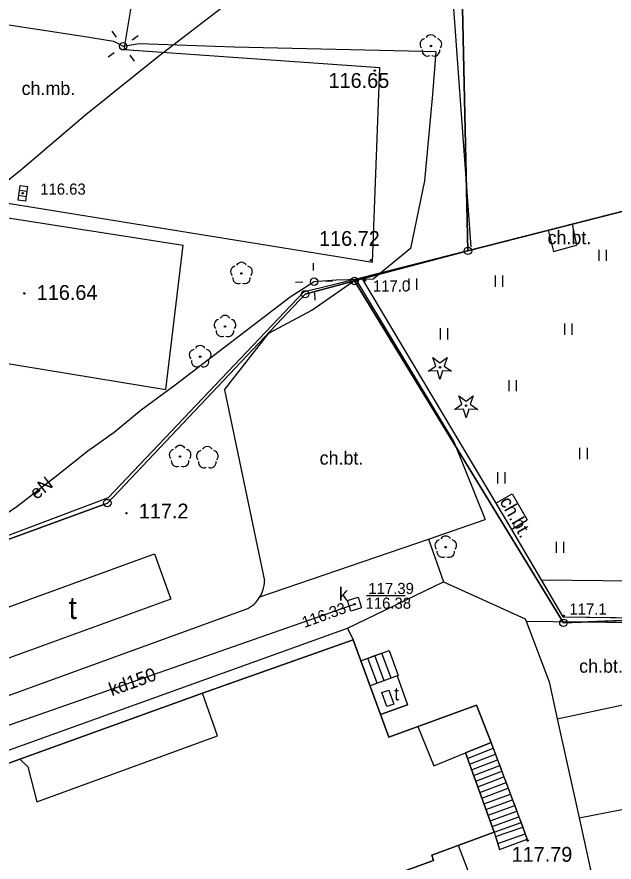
# Model space of a CAD drawing. Extents: x 6434771 to 6436222, y 5663454 to 5664782.
# Drawn here: x 6435007.1 to 6435047.3, y 5664268.9 to 5664325.8 of the extents above; entities that cross this region are included whole.
import ezdxf

# ---------------------------------------------------------------- set-up
doc = ezdxf.new("R2010")
doc.units = 0
for name, color, linetype in [('Warstwa 1', 7, 'Continuous'), ('Warstwa 10', 7, 'Continuous'), ('Warstwa 11', 7, 'Continuous'), ('Warstwa 12', 7, 'Continuous'), ('Warstwa 13', 7, 'Continuous'), ('Warstwa 14', 7, 'Continuous'), ('Warstwa 2', 7, 'Continuous'), ('Warstwa 21', 7, 'Continuous'), ('Warstwa 25', 7, 'Continuous'), ('Warstwa 3', 7, 'Continuous'), ('Warstwa 36', 7, 'Continuous'), ('Warstwa 4', 7, 'Continuous'), ('Warstwa 5', 7, 'Continuous'), ('Warstwa 6', 7, 'Continuous'), ('Warstwa 7', 7, 'Continuous'), ('Warstwa 8', 7, 'Continuous'), ('Warstwa 9', 7, 'Continuous')]:
    doc.layers.add(name, color=color, linetype=linetype)

msp = doc.modelspace()

# ---------------------------------------------------------------- linework, layer by layer
at = {"layer": 'Warstwa 1'}
for p, q in [((6435037.011, 5664329.506), (6435037.455, 5664310.048)), ((6435037.011, 5664329.506), (6435037.455, 5664310.048)), ((6435037.455, 5664310.048), (6435053.025, 5664314.031)), ((6435037.455, 5664310.048), (6435053.025, 5664314.031)), ((6435029.81, 5664308.021), (6435037.455, 5664310.048)), ((6435029.81, 5664308.021), (6435037.455, 5664310.048)), ((6435026.489, 5664307.131), (6435029.81, 5664308.021)), ((6435026.489, 5664307.131), (6435029.81, 5664308.021)), ((6435029.81, 5664308.021), (6435043.883, 5664284.998)), ((6435029.81, 5664308.021), (6435043.883, 5664284.998)), ((6435013.167, 5664293.06), (6435026.489, 5664307.131)), ((6435013.167, 5664293.06), (6435026.489, 5664307.131)), ((6434993.378, 5664285.829), (6435013.167, 5664293.06)), ((6434993.378, 5664285.829), (6435013.167, 5664293.06)), ((6435043.883, 5664284.998), (6435051.747, 5664285.303)), ((6435043.883, 5664284.998), (6435051.747, 5664285.303))]:
    msp.add_line(p, q, dxfattribs=at)
msp.add_lwpolyline([(6435004.975, 5664285.499), (6435016.336, 5664289.632), (6435017.439, 5664286.598), (6435006.078, 5664282.455)], close=True, dxfattribs=at)
msp.add_lwpolyline([(6435001.315, 5664254.98), (6435019.677, 5664261.628), (6435019.203, 5664262.944), (6435028.997, 5664266.486), (6435028.93, 5664266.727), (6435035.128, 5664268.992), (6435035.022, 5664269.353), (6435039.221, 5664270.903), (6435037.286, 5664276.227), (6435039.014, 5664276.926), (6435038.025, 5664279.458), (6435032.118, 5664277.299), (6435029.727, 5664283.839), (6435019.573, 5664280.262), (6435007.278, 5664275.82), (6435001.683, 5664273.767)], dxfattribs=at)
at = {"layer": 'Warstwa 10'}
for points in [[(6435034.785, 5664301.945), (6435035.287, 5664302.292), (6435035.085, 5664302.868), (6435035.57, 5664302.498), (6435036.055, 5664302.868), (6435035.853, 5664302.292), (6435036.355, 5664301.945), (6435035.745, 5664301.959), (6435035.57, 5664301.375), (6435035.395, 5664301.959)], [(6435036.545, 5664299.365), (6435037.047, 5664299.712), (6435036.845, 5664300.288), (6435037.33, 5664299.918), (6435037.815, 5664300.288), (6435037.613, 5664299.712), (6435038.115, 5664299.365), (6435037.505, 5664299.379), (6435037.33, 5664298.795), (6435037.155, 5664299.379)]]:
    msp.add_lwpolyline(points, close=True, dxfattribs=at)
for centre, radius in [((6435037.455, 5664310.048), 0.25), ((6435029.81, 5664308.021), 0.25), ((6435026.489, 5664307.131), 0.25), ((6435035.57, 5664302.2), 0.05), ((6435037.33, 5664299.62), 0.05), ((6435013.167, 5664293.06), 0.25), ((6435043.883, 5664284.998), 0.25)]:
    msp.add_circle(centre, radius, dxfattribs=at)
at = {"layer": 'Warstwa 11'}
for centre in [(6435034.96, 5664323.85), (6435022.2, 5664308.53), (6435021.09, 5664304.95), (6435019.42, 5664302.92), (6435018.069, 5664296.192), (6435035.96, 5664290.091)]:
    msp.add_circle(centre, 0.05, dxfattribs=at)
for centre, start, end in [((6435034.603, 5664323.966), 102.1471, 221.8529), ((6435034.96, 5664324.225), 30.1471, 149.8529), ((6435035.317, 5664323.966), 318.1471, 77.8529), ((6435034.74, 5664323.547), 174.1471, 293.8529), ((6435035.18, 5664323.547), 246.1471, 5.8529), ((6435021.843, 5664308.646), 102.1471, 221.8529), ((6435022.2, 5664308.905), 30.1471, 149.8529), ((6435022.557, 5664308.646), 318.1471, 77.8529), ((6435021.98, 5664308.227), 174.1471, 293.8529), ((6435022.42, 5664308.227), 246.1471, 5.8529), ((6435020.733, 5664305.066), 102.1471, 221.8529), ((6435021.09, 5664305.325), 30.1471, 149.8529), ((6435021.447, 5664305.066), 318.1471, 77.8529), ((6435020.87, 5664304.647), 174.1471, 293.8529), ((6435021.31, 5664304.647), 246.1471, 5.8529), ((6435019.42, 5664303.295), 30.1471, 149.8529), ((6435019.063, 5664303.036), 102.1471, 221.8529), ((6435019.777, 5664303.036), 318.1471, 77.8529), ((6435019.2, 5664302.617), 174.1471, 293.8529), ((6435019.64, 5664302.617), 246.1471, 5.8529), ((6435018.069, 5664296.567), 30.1471, 149.8529), ((6435017.712, 5664296.308), 102.1471, 221.8529), ((6435018.426, 5664296.308), 318.1471, 77.8529), ((6435017.849, 5664295.889), 174.1471, 293.8529), ((6435018.289, 5664295.889), 246.1471, 5.8529), ((6435035.603, 5664290.207), 102.1471, 221.8529), ((6435035.96, 5664290.466), 30.1471, 149.8529), ((6435036.317, 5664290.207), 318.1471, 77.8529), ((6435035.74, 5664289.788), 174.1471, 293.8529), ((6435036.18, 5664289.788), 246.1471, 5.8529)]:
    msp.add_arc(centre, 0.375, start, end, dxfattribs=at)
at = {"layer": 'Warstwa 12'}
for points in [[(6435048.001, 5664368.527), (6435045.136, 5664365.557), (6435042.431, 5664360.852), (6435041.957, 5664358.484), (6435041.653, 5664356.306), (6435039.401, 5664344.1), (6435037.048, 5664341.639), (6435028.506, 5664332.145), (6435026.533, 5664330.722), (6435022.111, 5664327.379), (6435016.602, 5664323.153), (6435011.727, 5664319.206), (6435007.31, 5664315.465), (6435001.62, 5664310.883), (6434995.604, 5664305.983), (6434989.204, 5664300.711), (6434985.648, 5664297.743), (6434985.049, 5664297.271), (6434984.352, 5664296.867), (6434981.027, 5664294.401), (6434979.631, 5664293.403), (6434978.787, 5664292.799), (6434978.218, 5664292.806)], [(6434977.399, 5664330.08), (6434977.685, 5664330.019), (6434982.575, 5664329.113), (6434991.297, 5664327.57), (6435000.814, 5664326.156), (6435011.803, 5664324.47), (6435013.571, 5664324.173), (6435014.236, 5664323.83)], [(6435014.236, 5664323.83), (6435015.315, 5664324.012), (6435021.71, 5664323.796), (6435033.446, 5664323.516), (6435035.295, 5664323.475), (6435035.064, 5664320.582), (6435034.539, 5664314.772), (6435033.579, 5664310.213), (6435031.073, 5664308.135), (6435028.572, 5664308.068), (6435027.092, 5664307.974)], [(6435027.092, 5664307.974), (6435025.49, 5664306.93), (6435017.732, 5664301.005), (6435015.455, 5664299.308), (6435013.626, 5664297.813), (6435011.859, 5664296.555), (6435009.652, 5664294.808), (6435006.976, 5664292.739), (6435006.123, 5664292.179), (6435001.993, 5664289.273), (6435000.866, 5664288.565)]]:
    msp.add_lwpolyline(points, dxfattribs=at)
at = {"layer": 'Warstwa 13'}
for centre in [(6435030.527, 5664308.045), (6435014.457, 5664292.378), (6435043.903, 5664285.473)]:
    msp.add_circle(centre, 0.045, dxfattribs=at)
for centre, start, end in [((6435019.9, 5664296.492), 30.1471, 149.8529), ((6435019.543, 5664296.233), 102.0477, 221.9513), ((6435020.257, 5664296.233), 318.0487, 77.9523), ((6435019.68, 5664295.814), 174.1984, 293.7229), ((6435020.12, 5664295.814), 246.2771, 5.6877)]:
    msp.add_arc(centre, 0.375, start, end, dxfattribs=at)
at = {"layer": 'Warstwa 14'}
msp.add_line((6435033.224, 5664286.819), (6435030.616, 5664286.819), dxfattribs=at)
msp.add_circle((6435029.816, 5664286.248), 0.045, dxfattribs=at)
msp.add_circle((6435029.816, 5664286.248), 0.045, dxfattribs=at)
at = {"layer": 'Warstwa 2'}
for points in [[(6434994.071, 5664358.335), (6434997.39, 5664357.24), (6434999.18, 5664344.81), (6435000.23, 5664343.56), (6435036.29, 5664329.15), (6435037.648, 5664310.318)], [(6435053.025, 5664314.031), (6435030.29, 5664308.23), (6435040.38, 5664291.29), (6435043.85, 5664285.4), (6435054.59, 5664285.26)], [(6435030.29, 5664308.23), (6435026.37, 5664307.26), (6435013.23, 5664293.41), (6434993.4, 5664285.94), (6434953.644, 5664289.822)], [(6435032.694, 5664281.418), (6435033.38, 5664279.47), (6435031.561, 5664278.824)]]:
    msp.add_lwpolyline(points, dxfattribs=at)
for centre in [(6435014.236, 5664323.83), (6435027.092, 5664307.974)]:
    msp.add_circle(centre, 0.25, dxfattribs=at)
at = {"layer": 'Warstwa 21'}
msp.add_lwpolyline([(6435031.99, 5664279.349), (6435031.65, 5664280.289), (6435032.12, 5664280.459), (6435032.46, 5664279.519), (6435031.99, 5664279.349)], dxfattribs=at)
at = {"layer": 'Warstwa 25'}
for centre in [(6435031.175, 5664322.197), (6435030.914, 5664309.42), (6435007.579, 5664307.182), (6435041.478, 5664270.324)]:
    msp.add_circle(centre, 0.045, dxfattribs=at)
at = {"layer": 'Warstwa 36'}
for p, q in [((6435031.333, 5664280.921), (6435030.714, 5664282.612)), ((6435031.808, 5664281.095), (6435031.19, 5664282.786)), ((6435032.283, 5664281.269), (6435031.665, 5664282.96)), ((6435037.424, 5664275.846), (6435039.159, 5664276.541)), ((6435037.563, 5664275.466), (6435039.303, 5664276.155)), ((6435037.701, 5664275.086), (6435039.447, 5664275.771)), ((6435037.838, 5664274.706), (6435039.591, 5664275.385)), ((6435037.977, 5664274.325), (6435039.735, 5664275)), ((6435038.115, 5664273.946), (6435039.879, 5664274.614)), ((6435038.254, 5664273.565), (6435040.024, 5664274.229)), ((6435038.392, 5664273.184), (6435040.168, 5664273.845)), ((6435038.53, 5664272.804), (6435040.313, 5664273.459)), ((6435038.669, 5664272.424), (6435040.457, 5664273.074)), ((6435038.806, 5664272.044), (6435040.601, 5664272.688)), ((6435038.945, 5664271.663), (6435040.745, 5664272.304)), ((6435039.083, 5664271.284), (6435040.889, 5664271.918)), ((6435039.221, 5664270.903), (6435041.033, 5664271.533)), ((6435039.316, 5664270.595), (6435041.145, 5664271.232)), ((6435039.46, 5664270.126), (6435041.315, 5664270.771))]:
    msp.add_line(p, q, dxfattribs=at)
for points in [[(6435030.239, 5664282.439), (6435032.14, 5664283.134), (6435032.758, 5664281.442), (6435030.858, 5664280.747)], [(6435037.286, 5664276.227), (6435039.221, 5664270.903), (6435039.585, 5664269.721), (6435041.444, 5664270.424), (6435041.033, 5664271.533), (6435039.014, 5664276.926)]]:
    msp.add_lwpolyline(points, close=True, dxfattribs=at)
at = {"layer": 'Warstwa 4'}
for p, q in [((6435007.245, 5664314.137), (6435007.74, 5664314.066)), ((6435007.196, 5664313.79), (6435007.691, 5664313.719))]:
    msp.add_line(p, q, dxfattribs=at)
for points in [[(6435013.795, 5664324.437), (6435013.501, 5664324.841)], [(6435014.843, 5664324.271), (6435015.247, 5664324.565)], [(6435013.629, 5664323.389), (6435013.225, 5664323.095)], [(6435014.677, 5664323.223), (6435014.971, 5664322.819)], [(6435027.062, 5664308.723), (6435027.041, 5664309.223)], [(6435026.343, 5664307.944), (6435025.843, 5664307.923)], [(6435027.841, 5664308.004), (6435028.341, 5664308.025)], [(6435027.122, 5664307.225), (6435027.143, 5664306.725)], [(6434970.124, 5664257.628), (6434968.654, 5664261.756), (6434986.233, 5664268.164), (6434987.299, 5664265.29), (6435002.647, 5664270.845), (6435001.683, 5664273.767), (6435007.278, 5664275.82), (6435007.812, 5664275.3), (6435008.423, 5664272.946), (6435020.588, 5664277.379), (6435019.573, 5664280.262), (6435029.727, 5664283.839), (6435032.118, 5664277.299), (6435034.078, 5664278.016), (6435035.151, 5664275.364), (6435037.286, 5664276.227), (6435039.221, 5664270.903), (6435035.022, 5664269.353), (6435035.128, 5664268.992), (6435028.93, 5664266.727), (6435028.997, 5664266.486), (6435019.203, 5664262.944), (6435019.677, 5664261.628), (6435001.315, 5664254.98)]]:
    msp.add_lwpolyline(points, dxfattribs=at)
for points in [[(6435007.15, 5664313.468), (6435007.291, 5664314.458), (6435007.786, 5664314.388), (6435007.645, 5664313.398)], [(6435029.566, 5664285.78), (6435029.348, 5664286.498), (6435030.066, 5664286.716), (6435030.284, 5664285.998)]]:
    msp.add_lwpolyline(points, close=True, dxfattribs=at)
at = {"layer": 'Warstwa 5'}
for p, q in [((6435044.474, 5664311.849), (6435053.025, 5664314.031)), ((6435044.474, 5664311.849), (6435044.76, 5664310.43)), ((6435030.29, 5664308.23), (6435042.866, 5664311.439)), ((6435042.866, 5664311.439), (6435043.21, 5664310)), ((6435043.21, 5664310), (6435044.76, 5664310.43)), ((6435046.284, 5664309.378), (6435046.284, 5664310.128)), ((6435046.784, 5664309.378), (6435046.784, 5664310.128)), ((6435030.29, 5664308.23), (6435039.329, 5664293.055)), ((6435033.501, 5664307.427), (6435033.501, 5664308.177)), ((6435034.001, 5664307.427), (6435034.001, 5664308.177)), ((6435039.302, 5664307.632), (6435039.302, 5664308.382)), ((6435039.802, 5664307.632), (6435039.802, 5664308.382)), ((6435035.606, 5664304.089), (6435035.606, 5664304.839)), ((6435036.106, 5664304.089), (6435036.106, 5664304.839)), ((6435043.974, 5664304.397), (6435043.974, 5664305.147)), ((6435044.474, 5664304.397), (6435044.474, 5664305.147)), ((6435040.226, 5664300.597), (6435040.226, 5664301.347)), ((6435040.726, 5664300.597), (6435040.726, 5664301.347)), ((6435045, 5664296.026), (6435045, 5664296.776)), ((6435045.5, 5664296.026), (6435045.5, 5664296.776)), ((6435039.456, 5664294.383), (6435039.456, 5664295.133)), ((6435039.956, 5664294.383), (6435039.956, 5664295.133)), ((6435039.329, 5664293.055), (6435040.44, 5664293.69)), ((6435040.44, 5664293.69), (6435041.45, 5664291.93)), ((6435040.38, 5664291.29), (6435041.45, 5664291.93)), ((6435040.38, 5664291.29), (6435042.383, 5664287.89)), ((6435043.409, 5664289.71), (6435043.409, 5664290.46)), ((6435043.909, 5664289.71), (6435043.909, 5664290.46)), ((6435042.383, 5664287.89), (6435048.77, 5664287.82)), ((6435042.383, 5664287.89), (6435043.85, 5664285.4)), ((6435042.383, 5664287.89), (6435048.77, 5664287.82)), ((6435043.85, 5664285.4), (6435054.59, 5664285.26))]:
    msp.add_line(p, q, dxfattribs=at)
at = {"layer": 'Warstwa 6'}
for points in [[(6435069.907, 5664365.342), (6435069.024, 5664375.043), (6435067.327, 5664389.385), (6435066.362, 5664389.767), (6435047.744, 5664396.732), (6435043.871, 5664372.537), (6435037.011, 5664329.506), (6435037.455, 5664310.048), (6435053.025, 5664314.031), (6435059.094, 5664315.587), (6435065.265, 5664317.253), (6435066.962, 5664339.345), (6435067.287, 5664342.191), (6435069.56, 5664362.316)], [(6435131.289, 5664285.721), (6435130.919, 5664334.482), (6435065.265, 5664317.253), (6435059.094, 5664315.587), (6435053.025, 5664314.031), (6435037.455, 5664310.048), (6435029.81, 5664308.021), (6435043.883, 5664284.998), (6435051.747, 5664285.303)]]:
    msp.add_lwpolyline(points, close=True, dxfattribs=at)
for points in [[(6434953.623, 5664289.787), (6434983.958, 5664286.763), (6434993.378, 5664285.829), (6435013.167, 5664293.06), (6435026.489, 5664307.131), (6435029.81, 5664308.021), (6435037.455, 5664310.048), (6435037.011, 5664329.506), (6435013.968, 5664338.585), (6434998.561, 5664344.662), (6434998.888, 5664347.709), (6434997.511, 5664357.936), (6434994.531, 5664359.114)], [(6435051.747, 5664285.303), (6435043.883, 5664284.998), (6435029.81, 5664308.021), (6435026.489, 5664307.131), (6435013.167, 5664293.06), (6434993.378, 5664285.829), (6434983.958, 5664286.763), (6434986.053, 5664273.876), (6434980.446, 5664271.714), (6434963.058, 5664265.464), (6434962.054, 5664265.086), (6434951.731, 5664261.621), (6434947.718, 5664261.379), (6434948.346, 5664258.771), (6434949.882, 5664251.812), (6434953.352, 5664237.768), (6434955.347, 5664238.204), (6434955.909, 5664233.427), (6434967.929, 5664238.232), (6434978.466, 5664242.015), (6434988.114, 5664245.949), (6434993.296, 5664226.234)]]:
    msp.add_lwpolyline(points, dxfattribs=at)
for centre in [(6435007.468, 5664313.928), (6435029.816, 5664286.248)]:
    msp.add_circle(centre, 0.045, dxfattribs=at)
at = {"layer": 'Warstwa 7'}
msp.add_lwpolyline([(6435003.995, 5664277.23), (6435029.816, 5664286.248)], dxfattribs=at)
at = {"layer": 'Warstwa 8'}
for p, q in [((6435023.442, 5664286.735), (6435034.799, 5664290.64)), ((6435034.799, 5664290.64), (6435035.815, 5664287.746)), ((6435029.347, 5664284.644), (6435035.815, 5664287.746)), ((6435029.347, 5664284.644), (6435035.815, 5664287.746)), ((6435035.815, 5664287.746), (6435041.316, 5664285.269)), ((6435023.256, 5664286.472), (6435023.355, 5664286.602)), ((6435023.355, 5664286.602), (6435023.442, 5664286.735)), ((6435022.632, 5664285.955), (6435022.772, 5664286.039)), ((6435022.772, 5664286.039), (6435022.905, 5664286.134)), ((6435022.905, 5664286.134), (6435023.03, 5664286.238)), ((6435023.03, 5664286.238), (6435023.147, 5664286.351)), ((6435023.147, 5664286.351), (6435023.256, 5664286.472)), ((6435003.597, 5664279.035), (6435022.632, 5664285.955)), ((6435041.316, 5664285.269), (6435041.377, 5664285.108)), ((6435041.377, 5664285.108), (6435042.924, 5664281.009)), ((6434989.128, 5664270.169), (6435029.347, 5664284.644)), ((6435029.347, 5664284.644), (6435029.727, 5664283.839)), ((6435029.727, 5664283.839), (6435030.239, 5664282.439)), ((6435031.665, 5664282.96), (6435032.14, 5664283.134)), ((6435032.14, 5664283.134), (6435032.758, 5664281.442)), ((6435030.239, 5664282.439), (6435030.714, 5664282.613)), ((6435030.714, 5664282.613), (6435031.19, 5664282.787)), ((6435031.19, 5664282.787), (6435031.665, 5664282.96)), ((6435032.694, 5664281.418), (6435032.758, 5664281.442)), ((6435032.694, 5664281.418), (6435033.38, 5664279.47)), ((6435042.924, 5664281.009), (6435043.47, 5664278.532)), ((6435031.561, 5664278.824), (6435033.38, 5664279.47)), ((6435032.118, 5664277.299), (6435038.025, 5664279.458)), ((6435038.025, 5664279.458), (6435039.014, 5664276.926)), ((6435031.561, 5664278.824), (6435032.118, 5664277.299)), ((6435043.47, 5664278.532), (6435044.944, 5664271.853)), ((6435039.014, 5664276.926), (6435039.158, 5664276.541)), ((6435039.158, 5664276.541), (6435039.303, 5664276.155)), ((6435039.303, 5664276.155), (6435039.446, 5664275.771)), ((6435039.446, 5664275.771), (6435039.591, 5664275.385)), ((6435039.591, 5664275.385), (6435039.735, 5664275)), ((6435039.735, 5664275), (6435039.879, 5664274.614)), ((6435039.879, 5664274.614), (6435040.024, 5664274.229)), ((6435040.024, 5664274.229), (6435040.168, 5664273.845)), ((6435040.168, 5664273.845), (6435040.312, 5664273.459)), ((6435040.312, 5664273.459), (6435040.456, 5664273.074)), ((6435040.456, 5664273.074), (6435040.601, 5664272.688)), ((6435040.601, 5664272.688), (6435040.744, 5664272.304)), ((6435040.744, 5664272.304), (6435040.889, 5664271.918)), ((6435040.889, 5664271.918), (6435041.033, 5664271.533)), ((6435044.944, 5664271.853), (6435047.2, 5664261.625)), ((6435041.033, 5664271.533), (6435041.145, 5664271.232)), ((6435041.145, 5664271.232), (6435041.315, 5664270.771)), ((6435036.792, 5664270.006), (6435039.221, 5664270.903)), ((6435039.221, 5664270.903), (6435039.316, 5664270.595)), ((6435039.316, 5664270.595), (6435039.46, 5664270.126)), ((6435041.315, 5664270.771), (6435041.444, 5664270.424)), ((6435039.46, 5664270.126), (6435039.585, 5664269.721)), ((6435039.585, 5664269.721), (6435041.444, 5664270.424)), ((6435036.792, 5664270.006), (6435037.876, 5664267.179))]:
    msp.add_line(p, q, dxfattribs=at)
at = {"layer": 'Warstwa 9'}
for p, q in [((6435014.307, 5664323.61), (6435016.405, 5664336.606)), ((6435014.307, 5664323.61), (6435031.524, 5664322.411)), ((6435031.035, 5664309.286), (6435031.524, 5664322.411)), ((6435000.51, 5664314.21), (6435031.035, 5664309.286)), ((6434998.33, 5664313.556), (6435018.281, 5664310.436)), ((6435042.866, 5664311.439), (6435044.474, 5664311.849)), ((6435044.474, 5664311.849), (6435044.76, 5664310.43)), ((6435042.866, 5664311.439), (6435043.21, 5664310)), ((6435017.104, 5664300.703), (6435018.281, 5664310.436)), ((6435043.21, 5664310), (6435044.76, 5664310.43)), ((6435026.946, 5664306.055), (6435029.911, 5664308.12)), ((6435029.911, 5664308.12), (6435036.519, 5664297.148)), ((6435024.047, 5664304.5), (6435026.946, 5664306.055)), ((6435021.05, 5664300.696), (6435024.047, 5664304.5)), ((6434997.044, 5664304.001), (6435017.104, 5664300.703)), ((6435021.05, 5664300.696), (6435023.755, 5664287.822)), ((6435036.519, 5664297.148), (6435038.616, 5664291.952)), ((6435039.329, 5664293.055), (6435040.44, 5664293.69)), ((6435040.44, 5664293.69), (6435041.45, 5664291.93)), ((6435039.329, 5664293.055), (6435040.38, 5664291.29)), ((6435034.799, 5664290.64), (6435038.616, 5664291.952)), ((6435040.38, 5664291.29), (6435041.45, 5664291.93)), ((6435023.442, 5664286.735), (6435034.799, 5664290.64)), ((6435023.746, 5664287.66), (6435023.755, 5664287.822)), ((6435023.591, 5664287.029), (6435023.647, 5664287.182)), ((6435023.647, 5664287.182), (6435023.692, 5664287.338)), ((6435023.692, 5664287.338), (6435023.725, 5664287.498)), ((6435023.725, 5664287.498), (6435023.746, 5664287.66)), ((6435023.442, 5664286.735), (6435023.523, 5664286.881)), ((6435023.523, 5664286.881), (6435023.591, 5664287.029)), ((6435041.377, 5664285.108), (6435042.924, 5664281.009)), ((6435041.377, 5664285.108), (6435050.113, 5664285.003)), ((6434989.128, 5664270.169), (6435029.347, 5664284.644)), ((6435029.347, 5664284.644), (6435029.727, 5664283.839)), ((6435019.573, 5664280.262), (6435029.727, 5664283.839)), ((6435042.924, 5664281.009), (6435043.47, 5664278.532)), ((6435007.278, 5664275.82), (6435019.573, 5664280.262)), ((6435043.47, 5664278.532), (6435050.754, 5664280.094)), ((6435001.683, 5664273.767), (6435007.278, 5664275.82)), ((6435044.944, 5664271.853), (6435051.881, 5664273.22)), ((6435044.944, 5664271.853), (6435047.2, 5664261.625))]:
    msp.add_line(p, q, dxfattribs=at)

# ---------------------------------------------------------------- texts
at = {"layer": 'Warstwa 13'}
for s, height, p in [('117.0', 0.75, (6435031.054, 5664307.311)), ('117.2', 1, (6435015.284, 5664292.024)), ('117.1', 0.75, (6435044.288, 5664285.547))]:
    msp.add_text(s, height=height, dxfattribs=at).set_placement(p)
msp.add_text('eN', height=0.9, rotation=38.3996, dxfattribs=at).set_placement((6435008.386, 5664293.252))
at = {"layer": 'Warstwa 14'}
msp.add_text('116.38', height=0.75, dxfattribs=at).set_placement((6435030.557, 5664285.942))
msp.add_text('116.33', height=0.75, rotation=19.9447, dxfattribs=at).set_placement((6435026.441, 5664284.644))
at = {"layer": 'Warstwa 21'}
msp.add_text('t', height=0.9, dxfattribs=at).set_placement((6435032.484, 5664279.768))
at = {"layer": 'Warstwa 25'}
for s, p in [('116.65', (6435028.065, 5664321.028)), ('116.72', (6435027.424, 5664310.385)), ('116.64', (6435008.411, 5664306.745)), ('117.79', (6435040.394, 5664268.897))]:
    msp.add_text(s, height=1, dxfattribs=at).set_placement(p)
at = {"layer": 'Warstwa 3'}
msp.add_text('t', height=1.5, dxfattribs=at).set_placement((6435010.557, 5664285.251))
at = {"layer": 'Warstwa 5'}
msp.add_text('k', height=0.9, dxfattribs=at).set_placement((6435028.765, 5664286.482))
at = {"layer": 'Warstwa 6'}
for s, p in [('116.63', (6435008.645, 5664313.836)), ('117.39', (6435030.747, 5664286.933))]:
    msp.add_text(s, height=0.75, dxfattribs=at).set_placement(p)
at = {"layer": 'Warstwa 7'}
msp.add_text('kd150', height=0.9, rotation=19.9447, dxfattribs=at).set_placement((6435013.468, 5664280.045))
at = {"layer": 'Warstwa 9'}
for s, p in [('ch.mb.', (6435007.394, 5664320.55)), ('ch.bt.', (6435042.817, 5664310.497)), ('ch.bt.', (6435027.467, 5664295.647)), ('ch.bt.', (6435044.946, 5664281.633))]:
    msp.add_text(s, height=0.9, dxfattribs=at).set_placement(p)
msp.add_text('ch.bt.', height=0.9, rotation=299.8517, dxfattribs=at).set_placement((6435039.562, 5664293.173))

doc.saveas('drawing.dxf')
